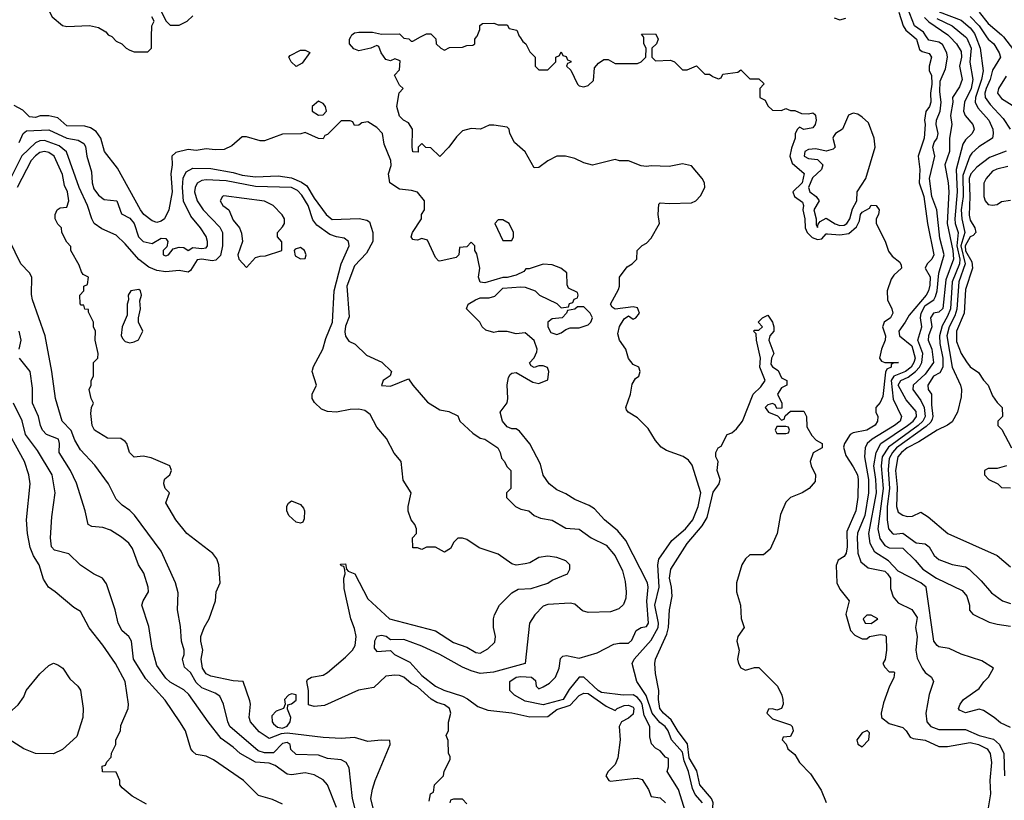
# Model space of a CAD drawing. Header units: inches. Extents: x 1793389 to 1900389, y 320802 to 470796.
# Tile 531 of 656: x 1856920 to 1861302, y 396601 to 400077. Entities that reach past the tile are written whole.
import ezdxf

# ---------------------------------------------------------------- set-up
doc = ezdxf.new("R2010")
doc.units = ezdxf.units.IN
doc.header["$MEASUREMENT"] = 0
for name, color, linetype in [('B8359', 7, 'Continuous'), ('B8369', 7, 'Continuous'), ('B8450', 7, 'Continuous'), ('B8460', 7, 'Continuous')]:
    doc.layers.add(name, color=color, linetype=linetype)

msp = doc.modelspace()

# ---------------------------------------------------------------- linework, layer by layer
at = {"layer": 'B8359', "color": 2}
for points, elevation in [([(1857332, 400000), (1857350, 399982), (1857374, 399970), (1857394, 399950), (1857410, 399942), (1857430, 399934), (1857490, 399934), (1857506, 399950), (1857507, 400000)], 226), ([(1859959.1, 396590), (1859926.7, 396626.7), (1859914, 396654), (1859895.9, 396730), (1859877.1, 396777.1), (1859870, 396816.2), (1859820.5, 396870), (1859806.6, 396910), (1859792.8, 396930), (1859768.3, 396948.3), (1859735.5, 396990), (1859708.6, 397068.6), (1859666, 397130), (1859646, 397210), (1859655.1, 397230), (1859730, 397314.4), (1859761.1, 397370), (1859762.9, 397390), (1859747.2, 397470), (1859765.3, 397550), (1859759.6, 397650), (1859764.5, 397675.5), (1859822.4, 397757.6), (1859883.6, 397810), (1859915.4, 397850), (1859939.7, 397910), (1859951.1, 397970), (1859913.5, 398093.5), (1859896.4, 398116.4), (1859872.5, 398132.5), (1859798.3, 398158.3), (1859774.2, 398174.2), (1859750, 398202.7), (1859717.3, 398257.3), (1859670, 398303.7), (1859628, 398330), (1859620.2, 398340.2), (1859617.2, 398350), (1859638, 398410), (1859646.3, 398453.7), (1859661.2, 398478.8), (1859675.3, 398490), (1859682, 398510), (1859675.3, 398530), (1859650, 398542), (1859630, 398568.7), (1859618.4, 398610), (1859589.5, 398650), (1859582, 398678), (1859589.3, 398710.7), (1859610, 398744.7), (1859630, 398758), (1859650, 398744), (1859662, 398750), (1859679, 398770), (1859670, 398794), (1859650, 398799), (1859570, 398788), (1859556.4, 398796.4), (1859549.2, 398810), (1859584.7, 398875.3), (1859589.1, 398890.9), (1859589.5, 398930.5), (1859623.1, 398976.9), (1859646, 398990), (1859666, 399010), (1859668, 399050), (1859690, 399072), (1859710, 399082), (1859730, 399104.7), (1859768, 399170), (1859762, 399210), (1859764.7, 399255.3), (1859770, 399262), (1859810, 399258), (1859910, 399262), (1859928.9, 399271.1), (1859950, 399292), (1859968.7, 399330), (1859968, 399350), (1859958, 399370), (1859910, 399426), (1859870, 399435.3), (1859810, 399424), (1859730, 399426), (1859710, 399422.7), (1859686.3, 399426.3), (1859630, 399449), (1859590, 399448.7), (1859570, 399454), (1859470, 399429), (1859430, 399439), (1859390, 399459), (1859348.9, 399468.9), (1859310, 399468.7), (1859270, 399449), (1859230, 399419), (1859210, 399418), (1859170, 399488), (1859122, 399530), (1859102, 399570), (1859098, 399590), (1859090, 399598), (1859030, 399608), (1859010, 399608), (1858971, 399589), (1858930, 399593.2), (1858890, 399582), (1858864, 399556), (1858830, 399508.7), (1858790, 399468), (1858750, 399506), (1858728, 399508), (1858710, 399526), (1858694, 399510), (1858692.7, 399487.3), (1858670, 399488), (1858666, 399510), (1858668.7, 399590), (1858650, 399618), (1858628, 399630), (1858610, 399648), (1858599, 399690), (1858608.9, 399751.1), (1858626, 399770), (1858610, 399786), (1858588.7, 399830), (1858610, 399854), (1858614, 399894), (1858590, 399902), (1858570, 399894), (1858550, 399899), (1858529.2, 399930), (1858518, 399958), (1858510, 399962), (1858482, 399950), (1858430, 399938), (1858407.3, 399947.3), (1858388, 399970), (1858388, 399990), (1858393, 400000)], 222), ([(1858624, 400000), (1858630, 399994), (1858651.6, 399991.6), (1858662, 399982), (1858670, 399982), (1858703.7, 400000)], 222), ([(1858763.5, 400000), (1858771.6, 399991.6), (1858774, 399970), (1858794, 399950), (1858810, 399942), (1858832.7, 399952.7), (1858890, 399954), (1858910, 399962), (1858936.4, 399963.6), (1858946, 399970), (1858946, 399990), (1858953.6, 400000)], 222), ([(1859146, 400000), (1859159.6, 399979.6), (1859172, 399970), (1859190, 399934), (1859214, 399910), (1859214, 399870), (1859230, 399854), (1859270, 399854), (1859306, 399890), (1859306, 399910), (1859322, 399918), (1859330, 399934), (1859338, 399918), (1859352.7, 399912.7), (1859358, 399898), (1859372.7, 399892.7), (1859372.7, 399887.3), (1859358, 399882), (1859354, 399870), (1859372.7, 399852.7), (1859402, 399790), (1859410, 399782), (1859430, 399778), (1859450, 399784.7), (1859473.6, 399806.4), (1859478, 399862), (1859496.4, 399883.6), (1859520.4, 399899.6), (1859539.6, 399899.6), (1859570, 399882), (1859670, 399882), (1859686, 399890), (1859706, 399910), (1859708, 399950), (1859698, 399970), (1859698, 399998), (1859696.5, 400000)], 222), ([(1859757, 400000), (1859762, 399990), (1859754, 399970), (1859734, 399950), (1859734, 399910), (1859750, 399894), (1859816.9, 399896.9), (1859834, 399890), (1859870, 399854), (1859890, 399854), (1859931.6, 399871.6), (1859970, 399834), (1859990, 399834), (1860000, 399826.4)], 222), ([(1859882.7, 396550), (1859852.7, 396650), (1859802, 396730), (1859808, 396750), (1859807.3, 396787.3), (1859793.6, 396793.6), (1859770, 396822), (1859750, 396834), (1859732.1, 396852.1), (1859724.1, 396884.1), (1859724.7, 396930), (1859699.4, 396979.4), (1859689.8, 397029.8), (1859683.1, 397043.1), (1859670, 397059.7), (1859650, 397071.1), (1859606, 397070), (1859510, 397081), (1859494, 397090), (1859430, 397149.2), (1859410, 397149), (1859365.2, 397094.8), (1859338.7, 397050), (1859250, 397026.3), (1859170, 397042.9), (1859122, 397070), (1859102, 397090), (1859102, 397130), (1859129, 397150), (1859150, 397152.6), (1859198, 397150), (1859214.9, 397134.9), (1859218, 397110), (1859230, 397098), (1859250, 397106.8), (1859277.7, 397122.3), (1859304.2, 397150), (1859320.5, 397190), (1859326.8, 397233.2), (1859337.2, 397242.8), (1859353.6, 397246.4), (1859410, 397234), (1859490, 397258), (1859564, 397296), (1859590, 397300.9), (1859630, 397300.4), (1859645.1, 397314.9), (1859663, 397357), (1859685.2, 397370), (1859710, 397375.5), (1859718.9, 397390), (1859711.7, 397488.3), (1859717.7, 397550), (1859714, 397570), (1859617.6, 397757.6), (1859581.7, 397801.7), (1859522, 397850), (1859478.6, 397898.6), (1859454.5, 397914.5), (1859390, 397940.5), (1859350, 397966.3), (1859310, 397983.6), (1859276, 398010), (1859250, 398049), (1859238, 398098), (1859190, 398188.7), (1859144.7, 398244.7), (1859130, 398255.3), (1859110, 398255.3), (1859090, 398264), (1859069, 398290), (1859058, 398330), (1859089.3, 398370.7), (1859092.7, 398390), (1859089.5, 398450.5), (1859095.5, 398484.5), (1859103.3, 398496.7), (1859110, 398502.8), (1859130, 398506), (1859203.4, 398463.4), (1859230, 398457.3), (1859270, 398474), (1859275.3, 398510), (1859268.4, 398528.4), (1859250, 398535.3), (1859230, 398535.3), (1859209, 398529), (1859196.4, 398536.4), (1859188.9, 398548.9), (1859210, 398571.3), (1859221.5, 398598.5), (1859223.7, 398610), (1859210, 398648), (1859170, 398682), (1859130, 398678), (1859090, 398689), (1859050, 398689), (1859030, 398684), (1858994.6, 398694.6), (1858978, 398710), (1858968, 398730), (1858908.7, 398790), (1858915.3, 398810), (1858948.7, 398830), (1858970, 398838.8), (1859010, 398838.8), (1859034.2, 398845.8), (1859070, 398881), (1859150, 398886.8), (1859170, 398886), (1859214, 398870), (1859234, 398850), (1859310, 398814), (1859330, 398794), (1859362, 398798), (1859367.3, 398812.7), (1859382, 398818), (1859387.3, 398832.7), (1859402, 398838), (1859406, 398850), (1859402, 398862), (1859362, 398882), (1859356.4, 398896.4), (1859355.3, 398950), (1859328, 398970), (1859290, 398985.2), (1859250, 398989), (1859188, 398968), (1859172, 398968), (1859163.6, 398956.4), (1859130, 398939), (1859090, 398928.7), (1859070, 398928.7), (1858990, 398905.2), (1858970, 398909), (1858962, 398930), (1858968, 398970), (1858954.6, 399034.6), (1858946, 399050), (1858946, 399070), (1858930, 399086), (1858910, 399066), (1858878, 399062), (1858874, 399030), (1858862, 399018), (1858790, 399002), (1858784, 399004), (1858770, 399018), (1858735.3, 399095.3), (1858710, 399102), (1858690, 399095.3), (1858676.4, 399096.4), (1858670, 399098), (1858662, 399110), (1858668.7, 399130), (1858708, 399190), (1858708.7, 399210), (1858722, 399230), (1858722, 399270), (1858690, 399308.7), (1858663.6, 399316.4), (1858610, 399322), (1858568, 399350), (1858562, 399390), (1858572.5, 399427.5), (1858572.3, 399450), (1858542.7, 399522.7), (1858535.1, 399570), (1858510, 399597.2), (1858470, 399622), (1858442, 399618), (1858430, 399608), (1858410, 399606), (1858402, 399622), (1858390, 399626), (1858350, 399626), (1858290, 399566), (1858278, 399562), (1858270, 399546), (1858250, 399548), (1858190, 399575.3), (1858170.8, 399569.2), (1858090, 399566.6), (1858010, 399536.9), (1857990, 399536.9), (1857930, 399554.7), (1857910, 399554.7), (1857864, 399516), (1857830, 399499.5), (1857790, 399496.9), (1857750, 399501.6), (1857705.8, 399494.2), (1857670, 399498.9), (1857614.7, 399485.3), (1857597.1, 399470), (1857598.9, 399430), (1857593.1, 399390), (1857599, 399310), (1857583.1, 399230), (1857563.8, 399190), (1857550, 399179.7), (1857530, 399173.6), (1857510, 399181.6), (1857471.8, 399210), (1857457.4, 399230), (1857355.2, 399415.2), (1857297.4, 399490), (1857281, 399550), (1857259.7, 399579.7), (1857235.2, 399595.2), (1857210, 399602.7), (1857130, 399604.2), (1857090, 399639.5), (1857050, 399649.6), (1857010.4, 399649.6), (1856990, 399640.9), (1856963.9, 399643.9), (1856934.5, 399674.5), (1856895.1, 399695.1)], 226), ([(1856917.1, 399530), (1856934.9, 399570), (1856950, 399582.4), (1857050, 399587.3), (1857130, 399549.7), (1857180.2, 399540.2), (1857205.2, 399525.2), (1857212.7, 399512.7), (1857219, 399470), (1857239.5, 399399.5), (1857242, 399350), (1857250, 399324), (1857270, 399295.3), (1857296.5, 399276.5), (1857352.7, 399270), (1857372.7, 399212.7), (1857410, 399192.7), (1857429, 399170), (1857449.2, 399110), (1857470, 399089.3), (1857510, 399081.2), (1857550, 399104), (1857570, 399102), (1857579, 399090), (1857574.6, 399065.4), (1857558, 399050), (1857558, 399030), (1857570, 399026), (1857582, 399030), (1857603.5, 399056.5), (1857630, 399064), (1857650, 399062), (1857670, 399049.4), (1857690, 399062.7), (1857730, 399058), (1857750, 399061.2), (1857756.3, 399070), (1857756.3, 399090), (1857750, 399111), (1857724.9, 399150), (1857681.7, 399201.7), (1857648.9, 399268.9), (1857644, 399330), (1857647.9, 399372.1), (1857660.9, 399399.1), (1857690, 399415.6), (1857770, 399414), (1857870, 399397.3), (1857910, 399385.3), (1857970, 399378), (1858070, 399381.3), (1858130, 399372.9), (1858173.7, 399353.7), (1858197.3, 399337.3), (1858230, 399282.4), (1858283.6, 399210), (1858310, 399187.6), (1858431.5, 399191.5), (1858465.1, 399185.1), (1858476.3, 399176.3), (1858491.6, 399130), (1858491.3, 399088.7), (1858463.3, 399036.7), (1858410, 398980.7), (1858376.3, 398890), (1858385.6, 398754.4), (1858370, 398712), (1858367.3, 398687.3), (1858370, 398668), (1858385.2, 398645.2), (1858412.5, 398632.5), (1858462.9, 398582.9), (1858532.4, 398552.4), (1858574, 398510), (1858569, 398491), (1858538, 398470), (1858530, 398448.7), (1858570, 398446), (1858650, 398478), (1858669, 398450), (1858734.7, 398374.7), (1858790, 398339.5), (1858830, 398332.7), (1858870, 398313.2), (1858879, 398290), (1858936, 398236), (1858970, 398214), (1858990, 398208.7), (1859048.7, 398170), (1859059, 398150), (1859064, 398124), (1859078, 398110), (1859087.3, 398087.3), (1859106, 398070), (1859106, 397990), (1859086, 397970), (1859086, 397950), (1859126, 397910), (1859150, 397898), (1859186, 397890), (1859209.1, 397869.1), (1859238, 397858), (1859290, 397849.2), (1859350, 397813.2), (1859410, 397808.7), (1859464, 397770), (1859530, 397737.2), (1859569.5, 397689.5), (1859602.7, 397622.7), (1859615.3, 397575.3), (1859619.5, 397530), (1859618, 397502), (1859606.8, 397473.2), (1859586.3, 397453.7), (1859550, 397440.7), (1859450, 397437.3), (1859425.2, 397445.2), (1859390, 397474.8), (1859370, 397478.8), (1859270, 397473.4), (1859250, 397466), (1859212.9, 397427.1), (1859189.2, 397390), (1859169, 397210), (1859028.2, 397171.8), (1858970, 397166.5), (1858930, 397177.4), (1858890, 397193.7), (1858790, 397250.3), (1858710, 397288.2), (1858630, 397318), (1858570, 397316), (1858551.3, 397330), (1858530, 397335.5), (1858510, 397330.7), (1858499.5, 397310), (1858498, 397278), (1858510, 397264), (1858570, 397268.7), (1858588.7, 397250), (1858656.1, 397216.1), (1858710, 397157.4), (1858770, 397109.7), (1858808.3, 397091.7), (1858890, 397065.1), (1858913.2, 397053.2), (1858958.4, 397018.4), (1859002.8, 397002.8), (1859110, 396991.1), (1859190, 396972.8), (1859270, 396975.1), (1859310, 397005.3), (1859370, 397024.8), (1859410, 397068.3), (1859430, 397078.7), (1859450, 397076.5), (1859530, 397020.9), (1859570, 397001.2), (1859578.8, 397010), (1859610, 397023.5), (1859630, 397025.1), (1859650, 397016.2), (1859653.3, 397010), (1859650, 396985.5), (1859630, 396967.7), (1859599, 396950), (1859588.7, 396930), (1859592, 396870), (1859582.7, 396790), (1859570, 396761), (1859539, 396730), (1859529, 396710), (1859542, 396690), (1859550, 396686), (1859650, 396698.4), (1859670, 396699.5), (1859690, 396694.5), (1859718, 396650), (1859730, 396618), (1859770, 396612.3), (1859794, 396590)], 230), ([(1858742, 396598), (1858748, 396630), (1858762, 396638), (1858766, 396670), (1858806, 396710), (1858808.4, 396731.6), (1858836.4, 396783.6), (1858836.4, 396796.4), (1858828, 396810), (1858827.3, 396867.3), (1858818, 396890), (1858828.4, 396911.6), (1858829, 396949), (1858839.3, 396990), (1858833.2, 397010), (1858810, 397026), (1858776.2, 397036.2), (1858751.3, 397051.3), (1858690, 397106), (1858662, 397122), (1858630, 397149), (1858610, 397157.2), (1858590, 397159), (1858550, 397154), (1858496.3, 397103.7), (1858428.5, 397091.5), (1858275.9, 397024.1), (1858230, 397019.3), (1858206, 397026), (1858204.7, 397090), (1858197.2, 397130), (1858201.5, 397138.5), (1858218, 397150), (1858270, 397159.1), (1858290, 397170.7), (1858370, 397238.8), (1858401.2, 397270), (1858412.3, 397290), (1858417.2, 397330), (1858410, 397366), (1858393.2, 397410), (1858364.7, 397544.7), (1858362, 397590), (1858368, 397610), (1858367.3, 397627.3), (1858362, 397642), (1858350, 397646), (1858347.3, 397652.7), (1858370, 397654), (1858374, 397630), (1858382, 397622), (1858412, 397610), (1858470, 397498), (1858566, 397410), (1858770, 397356), (1858850, 397304), (1858910, 397282.8), (1858950, 397258.8), (1858970, 397256), (1859003.7, 397276.3), (1859035.1, 397304.9), (1859037.2, 397330), (1859029.1, 397370.9), (1859029, 397410), (1859033.6, 397426.4), (1859055.3, 397470), (1859110, 397524.7), (1859139, 397541), (1859195.9, 397544.1), (1859270, 397567.7), (1859290, 397581), (1859358, 397610), (1859368.7, 397630), (1859368, 397650), (1859350, 397668), (1859310, 397682), (1859270, 397688.7), (1859230, 397682), (1859190, 397659), (1859170, 397654), (1859130, 397649), (1859110, 397654), (1859050, 397697.2), (1858965.6, 397725.6), (1858910, 397762), (1858890, 397768.7), (1858870, 397768), (1858852, 397750), (1858836.9, 397723.1), (1858810, 397706), (1858770, 397728), (1858730, 397728), (1858710, 397718), (1858690, 397726), (1858670, 397726), (1858668, 397770), (1858686, 397790), (1858686, 397810), (1858678, 397830), (1858662, 397850), (1858648.9, 397888.9), (1858649, 397910), (1858662, 397970), (1858626.3, 398026.3), (1858617.2, 398110), (1858586.3, 398146.3), (1858551.9, 398211.9), (1858510, 398262), (1858479.5, 398319.5), (1858456.6, 398336.6), (1858430, 398342.7), (1858390, 398340.9), (1858330, 398329.5), (1858290, 398332), (1858262.9, 398342.9), (1858231.9, 398371.9), (1858221.2, 398390), (1858221.2, 398410), (1858241.6, 398450), (1858222, 398510), (1858223.3, 398516.7), (1858227.6, 398532.4), (1858269.3, 398610), (1858282, 398658), (1858312.6, 398730), (1858319.7, 398870), (1858351.3, 398990), (1858386, 399070), (1858384, 399090), (1858363.7, 399103.7), (1858330, 399109.6), (1858300.6, 399120.6), (1858242, 399162), (1858225.2, 399185.2), (1858203.1, 399250), (1858176.3, 399296.3), (1858156.1, 399316.1), (1858130, 399329.7), (1857970, 399334.6), (1857839.1, 399359.1), (1857750, 399364.4), (1857730, 399360.5), (1857710.3, 399349.7), (1857700.3, 399330), (1857698, 399310), (1857710.4, 399270), (1857735.8, 399230), (1857810, 399152.7), (1857822, 399130), (1857823.1, 399070), (1857813.5, 399026.5), (1857793, 399007), (1857777.2, 399002.8), (1857730, 399010.8), (1857710, 399007.6), (1857679.5, 398960.5), (1857670, 398952.7), (1857630, 398960.7), (1857570, 398954.7), (1857530, 398959.7), (1857495.2, 398975.2), (1857449.7, 399009.7), (1857390, 399078.7), (1857350, 399117.6), (1857285.7, 399145.7), (1857251.6, 399170), (1857240.5, 399190), (1857222, 399250), (1857185.1, 399330), (1857127.9, 399487.9), (1857095.8, 399515.8), (1857030, 399539.1), (1857010, 399536.9), (1856990, 399528.3), (1856928.8, 399471.2), (1856878.6, 399370)], 234), ([(1858502, 396530), (1858482.7, 396610), (1858489.5, 396650.5), (1858502.7, 396690), (1858568.7, 396850), (1858567.3, 396867.3), (1858529, 396869), (1858470, 396863.7), (1858410, 396880.9), (1858350, 396877), (1858270, 396881.6), (1858110, 396900.9), (1858083.2, 396896.8), (1858030, 396876.2), (1857986.1, 396906.1), (1857947.3, 396950), (1857940.7, 396970), (1857946.6, 397030), (1857944.1, 397044.1), (1857914, 397130), (1857870, 397134), (1857770, 397154.5), (1857750, 397164.5), (1857733.6, 397190), (1857727.8, 397230), (1857735.6, 397270), (1857726, 397310), (1857726.3, 397330), (1857740.5, 397370), (1857763.5, 397410), (1857791.6, 397490), (1857794.5, 397530), (1857811.8, 397570), (1857806, 397650), (1857797, 397677), (1857779.5, 397699.5), (1857664, 397790), (1857615.3, 397850), (1857570, 397926), (1857586, 397970), (1857568, 397990), (1857562, 398010), (1857563.1, 398023.1), (1857566.6, 398033.4), (1857588.7, 398050), (1857595.3, 398070), (1857588, 398090), (1857505.6, 398125.6), (1857470, 398133.2), (1857429.3, 398129.3), (1857409.3, 398149.3), (1857397.2, 398190), (1857390, 398199), (1857370, 398212.7), (1857310, 398213.2), (1857253.2, 398250), (1857242, 398270), (1857236.5, 398323.5), (1857239, 398350), (1857248, 398370), (1857238, 398390), (1857228.7, 398430), (1857238, 398450), (1857238, 398470), (1857248, 398490), (1857248, 398550), (1857268, 398570), (1857268.7, 398590), (1857255.3, 398650), (1857258, 398690), (1857248.9, 398708.9), (1857248, 398730), (1857226, 398774), (1857226, 398786), (1857210, 398788), (1857206, 398806), (1857194, 398806), (1857188.4, 398811.6), (1857188, 398850), (1857206, 398870), (1857206, 398890), (1857222, 398898), (1857226, 398930), (1857203.1, 398943.1), (1857194.6, 398954.6), (1857184.7, 398984.7), (1857148, 399050), (1857147.3, 399067.3), (1857130, 399086), (1857108, 399130), (1857106, 399150), (1857090, 399166), (1857078, 399190), (1857078, 399210), (1857086, 399230), (1857100.4, 399239.6), (1857130, 399242), (1857139, 399270), (1857132, 399310), (1857118.6, 399338.6), (1857110, 399388), (1857074, 399470), (1857050, 399485.1), (1857030, 399489.6), (1857010, 399485.1), (1856990, 399471.5), (1856970.6, 399450), (1856908.5, 399330)], 238), ([(1858437, 396470), (1858400.5, 396610), (1858386.3, 396746.3), (1858373.2, 396770), (1858350, 396780.9), (1858290, 396787.6), (1858250, 396801.6), (1858150, 396805.6), (1858127.1, 396827.1), (1858123.7, 396850), (1858110, 396858), (1858090, 396854), (1858050, 396812.8), (1858010, 396812.3), (1857981.6, 396821.6), (1857854.5, 396930), (1857845.6, 396950), (1857826.6, 397030), (1857810, 397065.2), (1857790, 397078.4), (1857730, 397101.6), (1857705.9, 397125.9), (1857679.5, 397170), (1857653.6, 397193.6), (1857645.1, 397230), (1857651.8, 397250), (1857651.8, 397270), (1857640.5, 397310), (1857635.1, 397375.1), (1857622, 397450), (1857624.7, 397524.7), (1857614, 397570), (1857549.3, 397710), (1857431.1, 397871.1), (1857410, 397892.3), (1857375.5, 397915.5), (1857350, 397942), (1857315.3, 398010), (1857254.2, 398094.2), (1857190, 398161.2), (1857164.6, 398204.6), (1857148.5, 398248.5), (1857109.5, 398290), (1857079.3, 398390), (1857062.9, 398510), (1857032.7, 398670), (1856977.2, 398830), (1856972.9, 398852.9), (1856973.2, 398930), (1856964, 398950), (1856925.2, 398990), (1856874.2, 399094.2)], 242), ([(1856918, 398610), (1856926, 398650), (1856918, 398690)], 246), ([(1858329.2, 396570), (1858289.2, 396670), (1858270, 396693.2), (1858230, 396715.1), (1858190, 396723.7), (1858130, 396714), (1858110, 396717.2), (1858056.4, 396756.4), (1858030, 396766), (1857970, 396771.2), (1857900.9, 396810), (1857870, 396838.4), (1857816.8, 396876.8), (1857758.4, 396950), (1857672.7, 397072.7), (1857650, 397093.3), (1857590, 397127.6), (1857570, 397144.5), (1857530, 397202), (1857510, 397278), (1857494.5, 397374.5), (1857464, 397470), (1857469, 397490), (1857492.7, 397530), (1857492, 397550), (1857472.6, 397612.6), (1857449.4, 397650), (1857422, 397722), (1857406, 397746), (1857373.3, 397773.3), (1857323.8, 397803.8), (1857290, 397815.6), (1857240.9, 397820.9), (1857224, 397830), (1857212, 397890), (1857172.7, 398012.7), (1857146, 398070), (1857096.2, 398150), (1857097, 398190), (1857092.7, 398210), (1857039.3, 398230), (1857022, 398250), (1857012.3, 398270), (1857002.9, 398310), (1856977.6, 398370), (1856976.6, 398436.6), (1856966, 398510), (1856919.5, 398570)], 246), ([(1858090, 396584), (1858045.6, 396605.6), (1857983.2, 396623.2), (1857915.3, 396690), (1857782, 396782), (1857750, 396797.2), (1857705.6, 396805.6), (1857690, 396818), (1857682, 396830), (1857657.2, 396910), (1857632.7, 396950), (1857567.5, 397047.5), (1857481.5, 397141.5), (1857426.6, 397230), (1857418, 397310), (1857405.2, 397330), (1857376.2, 397356.2), (1857358, 397390), (1857344.5, 397450), (1857305.6, 397565.6), (1857288, 397590), (1857248, 397610), (1857190, 397649), (1857138.6, 397698.6), (1857075.1, 397715.1), (1857061.2, 397730), (1857057.2, 397770), (1857063.2, 397863.2), (1857078, 397970), (1857063.7, 398050), (1856999.4, 398159.4), (1856945.1, 398230), (1856931.1, 398291.1), (1856892, 398370)], 250), ([(1857484.7, 396584.7), (1857420.2, 396620.2), (1857376.4, 396656.4), (1857366, 396670), (1857366, 396690), (1857350, 396726), (1857288.4, 396728.4), (1857287.3, 396752.7), (1857302, 396758), (1857307.3, 396772.7), (1857327.3, 396792.7), (1857328.4, 396811.6), (1857348, 396850), (1857348, 396870), (1857368, 396910), (1857370, 396934), (1857402, 397010), (1857404, 397030), (1857389.3, 397130), (1857346.6, 397210), (1857290, 397292.7), (1857229.6, 397369.6), (1857190, 397442), (1857160.2, 397460.2), (1857078, 397530), (1857048, 397550), (1857025.6, 397585.6), (1857006, 397650), (1856982, 397690), (1856966.9, 397726.9), (1856954, 397790), (1856949.5, 397850), (1856967, 398010), (1856960.9, 398050), (1856942, 398110), (1856845.4, 398285.4)], 254), ([(1860000, 396605.8), (1859998.3, 396610), (1859947.6, 396670), (1859933, 396733), (1859900.2, 396790), (1859892.1, 396852.1), (1859850, 396907.8), (1859819.2, 396959.2), (1859784.7, 396990), (1859769.7, 397010), (1859762.4, 397050), (1859765.1, 397090), (1859750, 397166), (1859747, 397210), (1859749.5, 397230), (1859799.4, 397340.6), (1859806.9, 397370), (1859812.7, 397450), (1859824.5, 397510), (1859821.6, 397550), (1859811.8, 397590), (1859817.6, 397630), (1859890, 397744.9), (1859956.8, 397823.2), (1859979.5, 397860.5), (1860000, 397947.9)], 218), ([(1858910, 396586), (1858890, 396606), (1858850, 396606), (1858838, 396602), (1858834, 396590)], 234)]:
    msp.add_lwpolyline(points, dxfattribs=dict(at, elevation=elevation))
for points, elevation in [([(1858150, 399868.7), (1858128, 399890), (1858118, 399910), (1858123.1, 399916.9), (1858170, 399942), (1858190, 399942), (1858211.1, 399931.1), (1858176.9, 399883.1)], 222), ([(1858250, 399713.6), (1858221, 399690), (1858222, 399670), (1858250, 399652), (1858270, 399654), (1858286, 399670), (1858281.2, 399690), (1858270, 399704)], 226), ([(1857827.9, 399292.1), (1857822, 399290), (1857812, 399270), (1857824.7, 399250), (1857850.9, 399230.9), (1857870, 399184.7), (1857898, 399150), (1857907.1, 399127.1), (1857910.9, 399089.1), (1857890.8, 399030), (1857894.8, 399010), (1857930, 398974), (1857970, 399018), (1857990, 399024.7), (1858014.6, 399025.4), (1858086, 399050), (1858087.3, 399087.3), (1858068, 399110), (1858068, 399130), (1858090, 399154), (1858098, 399170), (1858098, 399190), (1858088.4, 399208.4), (1858048, 399250), (1858010, 399269)], 238), ([(1859070, 399186), (1859050, 399186), (1859034, 399170), (1859070, 399094), (1859110, 399094), (1859118, 399110), (1859118, 399130), (1859098, 399170)], 226), ([(1858170, 399062), (1858145.4, 399054.6), (1858142, 399050), (1858145.4, 399025.4), (1858170, 399012), (1858190, 399014), (1858195.3, 399030), (1858188, 399050)], 238), ([(1857450, 398875.3), (1857414, 398870), (1857402, 398850), (1857404.7, 398830), (1857398, 398810), (1857398, 398762), (1857376, 398710), (1857371.3, 398671.3), (1857376.9, 398656.9), (1857390, 398644.7), (1857410, 398638), (1857430, 398642), (1857448.7, 398651.3), (1857468, 398690), (1857448, 398730), (1857448, 398750), (1857457.2, 398790), (1857454.6, 398825.4), (1857462, 398850), (1857458, 398870)], 238), ([(1859430, 398798), (1859402, 398798), (1859390, 398788), (1859358, 398782), (1859354, 398770), (1859334, 398750), (1859290, 398745.2), (1859271, 398730), (1859270.8, 398710), (1859284.4, 398684.4), (1859310, 398674.8), (1859330, 398682.8), (1859350, 398698), (1859370, 398704.7), (1859410, 398704.7), (1859450, 398718), (1859462, 398730), (1859468.7, 398750), (1859459, 398770)], 226), ([(1858170, 397835.3), (1858150, 397839), (1858117.2, 397870), (1858109.2, 397890), (1858109, 397911), (1858116.4, 397923.6), (1858130, 397934), (1858170, 397918), (1858182.8, 397902.8), (1858186.8, 397890), (1858186, 397854), (1858179.8, 397840.2)], 234), ([(1857070, 396808), (1856990, 396809), (1856938, 396830), (1856890, 396862), (1856862, 396890), (1856848, 396910), (1856839, 396950), (1856848.7, 396970), (1856913.2, 397026.8), (1856938, 397062), (1856949, 397090), (1857010, 397164.7), (1857050, 397202), (1857070, 397211.3), (1857090, 397204.7), (1857112, 397190), (1857142.8, 397142.8), (1857178, 397110), (1857190, 397092), (1857202, 397010), (1857201, 396970), (1857174, 396886), (1857110, 396828)], 254), ([(1858130, 397075.1), (1858116, 397070), (1858098.8, 397050), (1858102, 397030), (1858094, 397010), (1858062, 396998), (1858042.6, 396977.4), (1858044.2, 396950), (1858050, 396941.6), (1858067.7, 396927.7), (1858090, 396923.1), (1858110, 396931.7), (1858123.5, 396950), (1858127, 396970), (1858112.3, 397007.7), (1858113.2, 397026.8), (1858130, 397030.7), (1858150, 397046.7), (1858150, 397071.6)], 238)]:
    msp.add_lwpolyline(points, close=True, dxfattribs=dict(at, elevation=elevation))
at = {"layer": 'B8369', "color": 2}
for points, elevation in [([(1860899.8, 400000), (1860910.8, 399990.8), (1860924.8, 399944.8), (1860935.9, 399935.9), (1860967.1, 399927.1), (1860978.8, 399910), (1860968.2, 399870), (1860968.4, 399850), (1860977.7, 399830), (1860980.2, 399790), (1860974.2, 399750), (1860974.9, 399710), (1860968.5, 399690), (1860952.5, 399667.5), (1860947, 399630), (1860950.2, 399609.8), (1860945.3, 399550), (1860919, 399470), (1860926.4, 399410), (1860923.2, 399350), (1860944.2, 399290), (1860960.9, 399170), (1860988.4, 399030), (1860979.5, 399010), (1860959.1, 398990), (1860950.6, 398970), (1860971.8, 398931.8), (1860970, 398895.3), (1860964.7, 398870), (1860953.8, 398850), (1860878, 398762), (1860861.6, 398730), (1860832.7, 398690), (1860835.5, 398670), (1860890, 398624.4), (1860906, 398570), (1860900.2, 398550), (1860887.1, 398530), (1860862.6, 398510), (1860810.7, 398489.3), (1860798.7, 398470), (1860806.8, 398386.8), (1860844.9, 398310), (1860838.7, 398290), (1860814, 398270), (1860713.7, 398210), (1860692.4, 398190), (1860683.1, 398170), (1860680.3, 398130), (1860698, 398030), (1860697.8, 397970), (1860680.7, 397870), (1860649.3, 397790.7), (1860647.9, 397770), (1860650, 397702), (1860663.1, 397663.1), (1860696.1, 397636.1), (1860770, 397621.3), (1860782.4, 397610), (1860795.3, 397590), (1860796.3, 397543.7), (1860807.9, 397507.9), (1860830, 397480.4), (1860890.4, 397450.4), (1860914.6, 397414.6), (1860907.3, 397370), (1860914.9, 397330), (1860908.7, 397270), (1860913.8, 397233.8), (1860936.3, 397190), (1860950, 397170.8), (1860978, 397150), (1860986.8, 397130), (1860968.1, 397071.9), (1860953.4, 396990), (1860957.3, 396950), (1860974.8, 396930), (1861010, 396916.4), (1861130, 396916), (1861190, 396889.3), (1861254.2, 396874.2), (1861280.4, 396850), (1861299.5, 396810), (1861303.7, 396710)], 226), ([(1861330, 396925.5), (1861285.7, 396945.7), (1861257.3, 396970), (1861210, 397000.7), (1861190, 397006.8), (1861130, 396991), (1861102.8, 397002.8), (1861098, 397010), (1861106, 397030), (1861121, 397050), (1861190, 397099), (1861210.5, 397129.5), (1861231.3, 397150), (1861254, 397190), (1861202, 397222), (1861110, 397251.3), (1861056.8, 397276.8), (1861010, 397284.9), (1861002.8, 397290), (1860988.5, 397310), (1860954.9, 397550), (1860930.6, 397570), (1860830, 397621.3), (1860787, 397667), (1860725.7, 397705.7), (1860704.5, 397744.5), (1860698.6, 397790), (1860733.1, 397970), (1860731, 398029), (1860721.8, 398090), (1860731.2, 398150), (1860753.1, 398190), (1860871.5, 398270), (1860896.9, 398290), (1860911.3, 398310), (1860910, 398332.7), (1860865, 398385), (1860830.3, 398450), (1860841.3, 398470), (1860874, 398486), (1860906.2, 398510), (1860924.5, 398530), (1860935, 398550), (1860938.8, 398590), (1860917.5, 398650), (1860935.8, 398710), (1860929.1, 398749.1), (1860932.8, 398770), (1860950, 398804.8), (1860988.5, 398830), (1860995.9, 398844.1), (1861002.9, 398870), (1861011, 398949), (1861034.7, 399030), (1861015.2, 399104.8), (1861001.5, 399230), (1860979.1, 399290), (1860968.7, 399370), (1860992.2, 399470), (1860984.6, 399510), (1860990.3, 399530), (1861003.1, 399550), (1861007.6, 399570), (1860999.5, 399610), (1861000.3, 399630), (1861017.4, 399670), (1861021.5, 399710), (1861015.5, 399755.5), (1861016.3, 399803.7), (1861041.1, 399858.9), (1861048.8, 399910), (1861047, 399930), (1861026.6, 399966.6), (1861010, 399977.6), (1860966, 399986), (1860956.5, 400000)], 230), ([(1861059.9, 400000), (1861088.7, 399970), (1861110, 399936), (1861111.2, 399910), (1861103.2, 399870), (1861114.3, 399810), (1861102.5, 399777.5), (1861072.2, 399730), (1861072.9, 399710), (1861062.7, 399650), (1861068.5, 399610), (1861058.3, 399550), (1861058.9, 399490), (1861036.9, 399430), (1861052.4, 399350), (1861054.9, 399310), (1861047.3, 399170), (1861072.9, 399050), (1861075.4, 399010), (1861042, 398918), (1861028.2, 398791.8), (1861010, 398774), (1860986.8, 398770), (1860974, 398750), (1860979.6, 398710), (1860964.9, 398670), (1860963.7, 398650), (1860979.6, 398610), (1860986.4, 398550), (1860950, 398499.1), (1860895.8, 398450), (1860894.9, 398430), (1860930, 398381.3), (1860945.6, 398350), (1860949.3, 398310), (1860938.8, 398290), (1860918.2, 398270), (1860786.4, 398173.6), (1860759, 398130), (1860754, 398090), (1860763.7, 397990), (1860739.2, 397810), (1860747.5, 397767.5), (1860770, 397735.8), (1860790, 397726), (1860850, 397723.8), (1860905.5, 397670), (1860938.8, 397630), (1861000.7, 397590), (1861115.1, 397535.1), (1861135.5, 397510), (1861147.3, 397470), (1861147.3, 397447.3), (1861162, 397430), (1861235.2, 397395.2), (1861270, 397384.9), (1861330, 397377.3)], 234), ([(1861129.6, 400000), (1861135.3, 399995.3), (1861154.2, 399950), (1861148.3, 399888.3), (1861161.8, 399810), (1861154.5, 399770), (1861124.4, 399710), (1861120.3, 399670), (1861128.4, 399650), (1861161.6, 399610), (1861168, 399590), (1861159.1, 399570), (1861130, 399542), (1861117.5, 399522.5), (1861088.2, 399410), (1861092.8, 399310), (1861081.8, 399190), (1861083.2, 399170), (1861096.3, 399130), (1861091.4, 399070), (1861103.6, 399010), (1861102.8, 398990), (1861069.4, 398910), (1861062.5, 398790), (1861050, 398756.3), (1861025.7, 398714.3), (1861013.2, 398670), (1861015.3, 398635.3), (1861029.2, 398570), (1861028, 398530), (1861014.7, 398505.3), (1860987.7, 398490), (1860962, 398450), (1860963, 398430), (1860978, 398410), (1860977.6, 398362.4), (1860984.1, 398310), (1860981.2, 398298.8), (1860974.6, 398285.4), (1860954.4, 398265.6), (1860822.6, 398170), (1860804.7, 398150), (1860790, 398122.7), (1860785.5, 398074.5), (1860791.6, 397990), (1860780.9, 397910), (1860780.2, 397850), (1860787.2, 397810), (1860804, 397790), (1860810, 397786.7), (1860850, 397790.4), (1860910, 397748.4), (1860950, 397743.8), (1860967.7, 397730), (1860990, 397690.8), (1861010, 397673.4), (1861070.6, 397650.6), (1861130, 397640.7), (1861146, 397630), (1861199.2, 397579.2), (1861245.8, 397525.8), (1861294.8, 397490), (1861330, 397477.6)], 238), ([(1861176, 400000), (1861194.9, 399950), (1861208, 399850), (1861200.2, 399810), (1861174.2, 399730), (1861172.9, 399710), (1861184.2, 399684.2), (1861234, 399630), (1861250.4, 399590), (1861252.7, 399570), (1861250.3, 399549.7), (1861189.2, 399510.8), (1861157.6, 399482.4), (1861149.1, 399470), (1861117, 399383), (1861118.5, 399290), (1861110.2, 399229.8), (1861112.6, 399190), (1861126.4, 399130), (1861109.2, 399070), (1861127.7, 398990), (1861099.8, 398910), (1861091.5, 398788.5), (1861081.5, 398758.5), (1861056.8, 398710), (1861045.8, 398670), (1861069.4, 398529.4), (1861107.7, 398450), (1861111.7, 398430), (1861110, 398398), (1861094, 398330), (1861070, 398287), (1861050, 398272), (1861002.8, 398250), (1860922.4, 398197.6), (1860870, 398170.8), (1860844.4, 398150), (1860828.3, 398130), (1860817.5, 398070), (1860825.1, 397994.9), (1860821.7, 397910), (1860830, 397884), (1860850, 397870.5), (1860870, 397864.9), (1860892.9, 397867.1), (1860930, 397884.7), (1860963.5, 397863.5), (1861051.3, 397790), (1861270, 397690.8), (1861330, 397641)], 242), ([(1861223.6, 400000), (1861230, 399990.4), (1861254.9, 399970), (1861279.3, 399930), (1861284.9, 399910), (1861250, 399852.7), (1861238.6, 399810), (1861220.8, 399770), (1861215.6, 399750), (1861217.4, 399730), (1861239.1, 399699.1), (1861297.2, 399637.2), (1861328.5, 399590)], 246), ([(1861298.3, 400000), (1861343.5, 399943.5)], 250), ([(1860000, 399826.4), (1860003.6, 399823.6), (1860030, 399814), (1860042, 399818), (1860050, 399834), (1860116.4, 399843.6), (1860130, 399854), (1860170, 399814), (1860210, 399814), (1860230, 399794), (1860232, 399790), (1860214, 399770), (1860214, 399730), (1860238, 399718), (1860250, 399694), (1860270, 399674), (1860310, 399672), (1860330, 399682), (1860350, 399672), (1860370, 399672), (1860399.6, 399659.6), (1860430, 399658), (1860450, 399662), (1860456.9, 399656.9), (1860462, 399650), (1860464.7, 399630), (1860461, 399610), (1860450, 399595.3), (1860410, 399588), (1860390, 399598), (1860382, 399590), (1860372, 399570), (1860371.3, 399550), (1860354.4, 399505.6), (1860348.2, 399470), (1860358.7, 399438.7), (1860411.6, 399391.6), (1860403.1, 399350), (1860361.6, 399310), (1860368, 399290), (1860403.9, 399263.9), (1860408.8, 399250), (1860404.9, 399230), (1860414, 399190), (1860415.5, 399150), (1860424.4, 399130), (1860446.7, 399106.7), (1860470, 399098.5), (1860490, 399101.3), (1860510, 399123), (1860515.9, 399124.1), (1860570, 399119), (1860610, 399124.4), (1860644.9, 399155.1), (1860658.3, 399181.7), (1860662.4, 399210), (1860670, 399220.5), (1860702.7, 399237.3), (1860710, 399250.7), (1860732, 399250), (1860744.7, 399230), (1860742, 399210), (1860732, 399190), (1860732, 399170), (1860771.6, 399091.6), (1860786.4, 399046.4), (1860803.5, 399023.5), (1860836.9, 398996.9), (1860843.6, 398983.6), (1860844.7, 398970), (1860810, 398939), (1860798.4, 398921.6), (1860780.7, 398870), (1860782, 398830), (1860801.6, 398790), (1860806, 398770), (1860795.5, 398750), (1860767.3, 398730), (1860762.4, 398717.6), (1860760.5, 398710), (1860773.1, 398670), (1860772, 398650), (1860755.5, 398610), (1860746.8, 398570), (1860756, 398556), (1860770, 398551), (1860831, 398550), (1860811.1, 398548.9), (1860798, 398542), (1860798, 398530), (1860779.1, 398520.9), (1860772.7, 398507.3), (1860761.4, 398398.6), (1860750, 398373.2), (1860731, 398350), (1860730.8, 398330), (1860738.8, 398310), (1860737.3, 398290), (1860728.1, 398271.9), (1860690, 398249.7), (1860630, 398238), (1860616, 398230), (1860590.8, 398190), (1860586, 398174), (1860596.7, 398136.7), (1860630, 398086.8), (1860648.2, 398050), (1860651.8, 398030), (1860650.3, 397950.3), (1860641.1, 397890), (1860601.7, 397798.3), (1860603.1, 397730), (1860598, 397702), (1860590, 397686.6), (1860562.8, 397670), (1860553.2, 397646.8), (1860556.3, 397570), (1860570, 397541), (1860611, 397490), (1860596.3, 397430), (1860617.3, 397357.3), (1860636.3, 397336.3), (1860670, 397321), (1860690, 397321), (1860702, 397330), (1860750, 397339.1), (1860770, 397336), (1860776, 397330), (1860778, 397270), (1860771.6, 397228.4), (1860762, 397210), (1860770, 397194), (1860790, 397174), (1860810, 397174), (1860814, 397170), (1860810, 397146), (1860791.3, 397110), (1860764, 397036), (1860754.8, 396990), (1860756, 396970), (1860790, 396942.8), (1860850, 396926), (1860866, 396910), (1860882.5, 396882.5), (1860896.3, 396876.3), (1860950, 396868.4), (1861010, 396840.7), (1861050, 396840.7), (1861150, 396858.7), (1861186.8, 396850), (1861226, 396830), (1861238.7, 396810), (1861244.9, 396770), (1861238, 396690), (1861240.3, 396630), (1861223.6, 396523.6)], 222), ([(1861310, 399825.2), (1861275.8, 399770), (1861272.4, 399750), (1861290, 399726.4), (1861348.7, 399688.7)], 250), ([(1861310, 399491.8), (1861236.7, 399463.3), (1861179.3, 399420.7), (1861153.8, 399390), (1861146, 399370), (1861149.3, 399290), (1861145.9, 399205.9), (1861150, 399184.9), (1861170.4, 399150), (1861175.5, 399130), (1861163.6, 399116.4), (1861150, 399109.8), (1861127.4, 399070), (1861130, 399047.9), (1861158.2, 398998.2), (1861160.3, 398970), (1861130, 398875.3), (1861123.9, 398770), (1861089.1, 398690), (1861090, 398644.7), (1861110, 398591), (1861133.2, 398553.2), (1861150, 398531.3), (1861186.8, 398506.8), (1861210, 398471.3), (1861231, 398450), (1861250, 398402), (1861270, 398372), (1861292, 398350), (1861294, 398310), (1861274, 398290), (1861274, 398270), (1861291.6, 398251.6), (1861334, 398170)], 246), ([(1861317.4, 399422.6), (1861269, 399411), (1861250, 399402), (1861221, 399370), (1861210.8, 399349.2), (1861210.6, 399290), (1861216.3, 399270), (1861230, 399254), (1861250, 399250.7), (1861270, 399254), (1861290, 399266.8), (1861330, 399274)], 250), ([(1860000, 397947.9), (1860006.1, 397973.9), (1860033.2, 398010), (1860037.2, 398030), (1860024, 398070), (1860028.7, 398110), (1860018, 398130), (1860018, 398150), (1860028, 398170), (1860042, 398178), (1860068, 398230), (1860090, 398238), (1860110, 398254.8), (1860137.2, 398290), (1860183.7, 398410), (1860218.4, 398441.6), (1860237.2, 398470), (1860214, 398530), (1860217.2, 398570), (1860199, 398650), (1860198, 398678), (1860186, 398690), (1860190, 398694), (1860210, 398694), (1860226, 398710), (1860206, 398730), (1860226, 398750), (1860250, 398762), (1860270.7, 398730.7), (1860276, 398710), (1860276, 398690), (1860258, 398670), (1860254.8, 398650), (1860276, 398590), (1860266, 398570), (1860262.8, 398542.8), (1860270, 398532), (1860295.3, 398515.3), (1860310, 398482), (1860334, 398470), (1860334, 398450), (1860310, 398438), (1860292, 398410), (1860312, 398370), (1860312.7, 398347.3), (1860290, 398346), (1860282, 398362), (1860270, 398368.7), (1860250, 398362), (1860238, 398350), (1860252, 398330), (1860292.7, 398312.7), (1860310, 398294), (1860322, 398298), (1860327.3, 398312.7), (1860350, 398334), (1860410, 398334), (1860422, 398310), (1860423.6, 398263.6), (1860445.4, 398225.4), (1860465.4, 398205.4), (1860491, 398190), (1860491, 398170), (1860451.6, 398148.4), (1860438, 398110), (1860442, 398090), (1860462, 398050), (1860459.6, 398020.4), (1860434, 397990), (1860402, 397970), (1860350.6, 397949.4), (1860330.5, 397929.5), (1860305.8, 397874.2), (1860290.5, 397789.5), (1860259.8, 397720.2), (1860230, 397694), (1860170, 397694), (1860150, 397677.2), (1860134, 397650), (1860110.6, 397570), (1860110.7, 397530), (1860128, 397470), (1860130.5, 397410.5), (1860144.7, 397370), (1860116, 397330), (1860111, 397310), (1860122.8, 397270), (1860114.8, 397230), (1860118.8, 397210), (1860130, 397191.3), (1860150, 397181), (1860190, 397192), (1860210, 397192), (1860292.7, 397110), (1860312.4, 397070), (1860316.3, 397050), (1860317.3, 397030), (1860311, 397010), (1860290, 397002), (1860270, 397008), (1860252.7, 397007.3), (1860244.7, 396990), (1860270, 396964.7), (1860350, 396938), (1860358, 396930), (1860362, 396910), (1860350, 396886), (1860318, 396882), (1860314, 396870), (1860332, 396852), (1860338, 396830), (1860370, 396804.7), (1860390.8, 396770), (1860439, 396719), (1860486.9, 396646.9), (1860510, 396592)], 218), ([(1861312, 398090), (1861270, 398078), (1861230, 398078), (1861214, 398070), (1861214, 398050), (1861234, 398030), (1861274, 398010), (1861290, 397994), (1861330, 397992)], 246), ([(1860000, 396534.7), (1860003.8, 396550), (1860006.4, 396590), (1860000, 396605.8)], 218)]:
    msp.add_lwpolyline(points, dxfattribs=dict(at, elevation=elevation))
for points, elevation in [([(1860630, 399660.7), (1860608.8, 399651.2), (1860582, 399590), (1860550.4, 399569.6), (1860542.6, 399557.4), (1860539.3, 399550), (1860550, 399508.7), (1860539.9, 399500.1), (1860510, 399492), (1860462.7, 399502.7), (1860430, 399498.7), (1860414, 399490), (1860410.7, 399470), (1860430, 399458.4), (1860470, 399454.8), (1860494, 399430), (1860488, 399410), (1860447.8, 399372.2), (1860430.2, 399330), (1860436.5, 399310), (1860464.4, 399290), (1860478, 399270), (1860454.9, 399230), (1860464.4, 399190), (1860464.5, 399164.5), (1860470, 399152), (1860473.3, 399166.7), (1860482, 399178), (1860510, 399192.7), (1860550, 399168), (1860570, 399161.2), (1860590, 399162.6), (1860602, 399170), (1860615.3, 399190), (1860625.8, 399234.2), (1860646.3, 399270), (1860647.1, 399310), (1860685.4, 399370), (1860726.9, 399510), (1860723.5, 399550), (1860697.6, 399617.6), (1860670, 399643.5), (1860650, 399655.6)], 226), ([(1860330, 398266), (1860290, 398266), (1860282, 398250), (1860290, 398234), (1860330, 398234), (1860342, 398238), (1860346, 398250), (1860342, 398262)], 218), ([(1860710, 397426), (1860690, 397426), (1860674, 397410), (1860682.8, 397390), (1860710, 397388.9), (1860739, 397410)], 226), ([(1860692.1, 396912.1), (1860670, 396901.2), (1860646, 396870), (1860650.7, 396850.7), (1860670, 396838.8), (1860699.3, 396870), (1860702, 396902)], 222)]:
    msp.add_lwpolyline(points, close=True, dxfattribs=dict(at, elevation=elevation))
at = {"layer": 'B8450', "color": 2}
for points, elevation in [([(1856890, 400174), (1856950, 400174), (1856970, 400154), (1856986, 400170), (1856987.3, 400212.7), (1857010, 400214), (1857014, 400210), (1857014, 400170), (1857030, 400154), (1857064.7, 400090), (1857110, 400051.3), (1857130, 400046), (1857230, 400051.3), (1857270, 400042), (1857303.6, 400023.6), (1857314, 400010), (1857330, 400002), (1857332, 400000)], 226), ([(1857550, 400114), (1857572, 400070), (1857590, 400052), (1857630, 400052), (1857666, 400070), (1857690, 400094)], 226), ([(1857507, 400000), (1857508, 400050), (1857518, 400070), (1857508, 400090)], 226), ([(1858953.6, 400000), (1858956.4, 400003.6), (1858967.3, 400032.7), (1858968.4, 400051.6), (1858980.4, 400059.6), (1859030, 400062), (1859050, 400054), (1859090, 400054), (1859098, 400038), (1859132, 400030), (1859143.6, 400003.6), (1859146, 400000)], 222), ([(1858393, 400000), (1858398, 400010), (1858410, 400018), (1858430, 400021), (1858490, 400021), (1858530, 400012), (1858610, 400014), (1858624, 400000)], 222), ([(1858703.7, 400000), (1858730, 400014), (1858750, 400014), (1858763.5, 400000)], 222), ([(1859696.5, 400000), (1859687.3, 400012.7), (1859750, 400014), (1859757, 400000)], 222)]:
    msp.add_lwpolyline(points, dxfattribs=dict(at, elevation=elevation))
at = {"layer": 'B8460', "color": 2}
for points, elevation in [([(1860832.9, 400110), (1860852.7, 400050), (1860863.7, 400030), (1860899.8, 400000)], 226), ([(1860956.5, 400000), (1860941.8, 400021.8), (1860902.6, 400050), (1860871.3, 400130)], 230), ([(1861012.4, 400112.4), (1861110, 400074.9), (1861150, 400040.9), (1861170, 400015.8), (1861176, 400000)], 242), ([(1861190, 400110.3), (1861230, 400060.3), (1861290.3, 400010), (1861298.3, 400000)], 250), ([(1860544.7, 400084.7), (1860570, 400076.9), (1860596.2, 400083.8)], 226), ([(1860946.4, 400086.4), (1860966.7, 400066.7), (1861050.3, 400010), (1861059.9, 400000)], 234), ([(1861001.6, 400081.6), (1861070, 400048.9), (1861129.6, 400000)], 238), ([(1861150.8, 400090.8), (1861190.1, 400050.1), (1861223.6, 400000)], 246)]:
    msp.add_lwpolyline(points, dxfattribs=dict(at, elevation=elevation))

doc.saveas('drawing.dxf')
